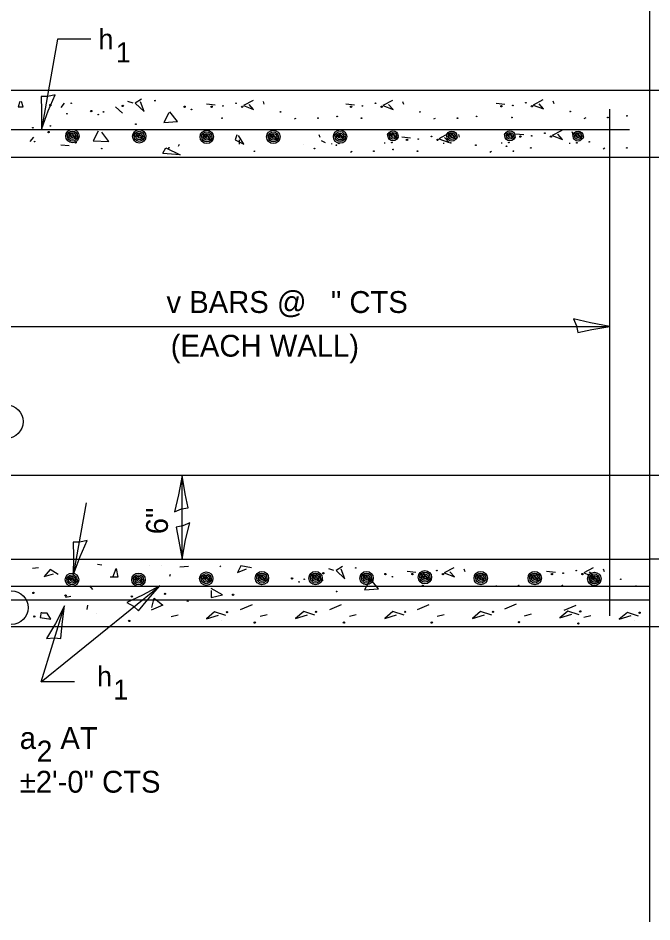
# Model space of a CAD drawing. Extents: x 2133490 to 2172050, y 2138301 to 2145980.
# Drawn here: x 2160556.9 to 2160730.9, y 2145234 to 2145482.2 of the extents above; entities that cross this region are included whole.
import ezdxf

# ---------------------------------------------------------------- set-up
doc = ezdxf.new("R2010")
doc.units = 0
for name, color, linetype in [('Level 40', 7, 'Continuous'), ('Level 63', 7, 'Continuous'), ('ROW_PR_Notes', 7, 'Continuous')]:
    doc.layers.add(name, color=color, linetype=linetype)

msp = doc.modelspace()

# ---------------------------------------------------------------- linework, layer by layer
at = {"layer": 'Level 40'}
for p, q in [((2160730.39, 2145234.05), (2160730.39, 2145634.68)), ((2160651.18, 2145443.99), (2160697.18, 2145443.99)), ((2160697.18, 2145443.99), (2160740.6, 2145443.99)), ((2160697.18, 2145333.59), (2160720.18, 2145333.59)), ((2160902.07, 2145333.59), (2160730.32, 2145333.59))]:
    msp.add_line(p, q, dxfattribs=at)
for centre, radius in [((2160571.47, 2145458.78), 0.092), ((2160594.46, 2145459.5), 0.092), ((2160616.72, 2145458.78), 0.092), ((2160655.02, 2145458.78), 0.092), ((2160696.31, 2145458.93), 0.092), ((2160565.73, 2145458.3), 0.184), ((2160576.98, 2145456.63), 0.184), ((2160580.33, 2145456.39), 0.092), ((2160585.6, 2145458.06), 0.184), ((2160602.6, 2145457.82), 0.184), ((2160604.51, 2145457.11), 0.092), ((2160610.02, 2145457.82), 0.184), ((2160613.13, 2145458.06), 0.092), ((2160618.4, 2145457.82), 0.184), ((2160628.93, 2145456.39), 0.092), ((2160648.32, 2145457.82), 0.184), ((2160651.43, 2145458.06), 0.092), ((2160656.7, 2145457.82), 0.184), ((2160667.23, 2145456.39), 0.092), ((2160689.6, 2145457.97), 0.184), ((2160692.72, 2145458.21), 0.092), ((2160697.98, 2145457.97), 0.184), ((2160708.52, 2145456.54), 0.092), ((2160570.28, 2145455.91), 0.092), ((2160578.9, 2145455.67), 0.092), ((2160612.89, 2145454.71), 0.092), ((2160639.23, 2145454.71), 0.092), ((2160644.5, 2145455.19), 0.092), ((2160651.19, 2145454.71), 0.092), ((2160677.53, 2145454.71), 0.092), ((2160682.8, 2145455.19), 0.092), ((2160692.48, 2145454.86), 0.092), ((2160718.81, 2145454.86), 0.092), ((2160724.08, 2145455.34), 0.092), ((2160560.94, 2145452.08), 0.092), ((2160565.73, 2145452.56), 0.092), ((2160571.79, 2145449.79), 1.84), ((2160590.13, 2145449.71), 1.84), ((2160589.19, 2145453.04), 0.092), ((2160608.7, 2145449.55), 1.84), ((2160626.96, 2145449.55), 1.84), ((2160645.29, 2145449.63), 1.84), ((2160565.25, 2145450.88), 0.184), ((2160570.8, 2145450.12), 0.46), ((2160571.79, 2145449.79), 1.38), ((2160571.79, 2145449.79), 0.92), ((2160571.46, 2145450.12), 0.46), ((2160571.79, 2145449.79), 0.46), ((2160572.79, 2145449.45), 0.46), ((2160589.13, 2145450.04), 0.46), ((2160590.13, 2145449.71), 1.38), ((2160590.13, 2145449.71), 0.92), ((2160589.79, 2145450.04), 0.46), ((2160590.13, 2145449.71), 0.46), ((2160591.12, 2145449.37), 0.46), ((2160607.7, 2145449.88), 0.46), ((2160608.7, 2145449.55), 1.38), ((2160608.7, 2145449.55), 0.92), ((2160608.37, 2145449.88), 0.46), ((2160608.7, 2145449.55), 0.46), ((2160609.7, 2145449.21), 0.46), ((2160625.96, 2145449.88), 0.46), ((2160626.96, 2145449.55), 1.38), ((2160626.96, 2145449.55), 0.92), ((2160626.62, 2145449.88), 0.46), ((2160626.96, 2145449.55), 0.46), ((2160627.95, 2145449.21), 0.46), ((2160644.29, 2145449.96), 0.46), ((2160645.29, 2145449.63), 1.38), ((2160645.29, 2145449.63), 0.92), ((2160644.96, 2145449.96), 0.46), ((2160645.29, 2145449.63), 0.46), ((2160646.29, 2145449.29), 0.46), ((2160658.82, 2145450.18), 0.46), ((2160659.82, 2145449.85), 1.38), ((2160659.82, 2145449.85), 0.92), ((2160659.49, 2145450.18), 0.46), ((2160659.82, 2145449.85), 0.46), ((2160660.82, 2145449.52), 0.46), ((2160663.67, 2145448.73), 0.184), ((2160666.78, 2145448.97), 0.092), ((2160670.38, 2145449.69), 0.092), ((2160672.05, 2145448.73), 0.184), ((2160674.99, 2145450.11), 0.46), ((2160675.99, 2145449.78), 1.38), ((2160675.99, 2145449.78), 0.92), ((2160675.66, 2145450.11), 0.46), ((2160675.99, 2145449.78), 0.46), ((2160676.99, 2145449.44), 0.46), ((2160690.94, 2145450.18), 0.46), ((2160691.94, 2145449.85), 1.38), ((2160691.94, 2145449.85), 0.92), ((2160691.6, 2145450.18), 0.46), ((2160691.94, 2145449.85), 0.46), ((2160692.93, 2145449.52), 0.46), ((2160694.82, 2145449.62), 0.184), ((2160697.93, 2145449.86), 0.092), ((2160701.52, 2145450.58), 0.092), ((2160703.2, 2145449.62), 0.184), ((2160709.64, 2145450.11), 0.46), ((2160710.64, 2145449.78), 1.38), ((2160710.64, 2145449.78), 0.92), ((2160710.31, 2145450.11), 0.46), ((2160710.64, 2145449.78), 0.46), ((2160711.64, 2145449.44), 0.46), ((2160561.42, 2145448.25), 0.092), ((2160572.67, 2145448.01), 0.184), ((2160579.85, 2145446.33), 0.092), ((2160598.29, 2145446.57), 0.092), ((2160638.27, 2145446.33), 0.092), ((2160644.28, 2145447.29), 0.092), ((2160644.97, 2145447.77), 0.092), ((2160659.5, 2145447.99), 0.092), ((2160675.67, 2145447.92), 0.092), ((2160682.59, 2145447.29), 0.092), ((2160690.99, 2145446.99), 0.092), ((2160691.62, 2145447.99), 0.092), ((2160697.69, 2145446.51), 0.092), ((2160710.32, 2145447.92), 0.092), ((2160713.73, 2145448.19), 0.092), ((2160724.03, 2145446.51), 0.092), ((2160621.75, 2145445.61), 0.092), ((2160654.58, 2145445.62), 0.092), ((2160659.85, 2145446.1), 0.092), ((2160666.54, 2145445.62), 0.092), ((2160692.88, 2145445.62), 0.092), ((2160553.66, 2145371.39), 4.6), ((2160571.68, 2145327.99), 1.84), ((2160589.94, 2145327.99), 1.84), ((2160608.55, 2145328.28), 1.84), ((2160608.55, 2145328.28), 1.38), ((2160623.84, 2145328.44), 1.84), ((2160623.84, 2145328.44), 1.38), ((2160638.56, 2145328.44), 1.84), ((2160638.56, 2145328.44), 1.38), ((2160640.73, 2145329.77), 0.184), ((2160649.59, 2145331.21), 0.092), ((2160652.57, 2145328.44), 1.84), ((2160652.57, 2145328.44), 1.38), ((2160657.73, 2145329.54), 0.184), ((2160665.16, 2145329.54), 0.184), ((2160668.59, 2145328.68), 1.84), ((2160668.59, 2145328.68), 1.38), ((2160668.27, 2145329.77), 0.092), ((2160671.86, 2145330.49), 0.092), ((2160673.53, 2145329.54), 0.184), ((2160683.91, 2145328.44), 1.84), ((2160683.91, 2145328.44), 1.38), ((2160698.74, 2145328.44), 1.84), ((2160698.74, 2145328.44), 1.38), ((2160703.46, 2145329.54), 0.184), ((2160706.57, 2145329.77), 0.092), ((2160710.16, 2145330.49), 0.092), ((2160711.84, 2145329.54), 0.184), ((2160715.12, 2145328.21), 1.84), ((2160570.69, 2145328.33), 0.46), ((2160571.68, 2145327.99), 1.38), ((2160571.68, 2145327.99), 0.92), ((2160571.35, 2145328.33), 0.46), ((2160571.68, 2145327.99), 0.46), ((2160572.68, 2145327.66), 0.46), ((2160588.94, 2145328.33), 0.46), ((2160589.94, 2145327.99), 1.38), ((2160589.94, 2145327.99), 0.92), ((2160589.6, 2145328.33), 0.46), ((2160589.94, 2145327.99), 0.46), ((2160590.93, 2145327.66), 0.46), ((2160607.55, 2145328.61), 0.46), ((2160608.55, 2145328.28), 0.92), ((2160608.22, 2145328.61), 0.46), ((2160608.55, 2145328.28), 0.46), ((2160609.55, 2145327.94), 0.46), ((2160622.85, 2145328.77), 0.46), ((2160623.84, 2145328.44), 0.92), ((2160623.51, 2145328.77), 0.46), ((2160623.84, 2145328.44), 0.46), ((2160624.84, 2145328.11), 0.46), ((2160632.12, 2145328.34), 0.184), ((2160634.03, 2145327.38), 0.092), ((2160635.47, 2145328.1), 0.092), ((2160637.57, 2145328.77), 0.46), ((2160638.56, 2145328.44), 0.92), ((2160638.23, 2145328.77), 0.46), ((2160638.56, 2145328.44), 0.46), ((2160639.56, 2145328.11), 0.46), ((2160651.57, 2145328.77), 0.46), ((2160652.57, 2145328.44), 0.92), ((2160652.24, 2145328.77), 0.46), ((2160652.57, 2145328.44), 0.46), ((2160653.57, 2145328.11), 0.46), ((2160659.65, 2145328.82), 0.092), ((2160667.6, 2145329.01), 0.46), ((2160668.59, 2145328.68), 0.92), ((2160668.26, 2145329.01), 0.46), ((2160668.59, 2145328.68), 0.46), ((2160669.59, 2145328.35), 0.46), ((2160682.91, 2145328.77), 0.46), ((2160683.91, 2145328.44), 0.92), ((2160683.57, 2145328.77), 0.46), ((2160683.91, 2145328.44), 0.46), ((2160684.07, 2145328.1), 0.092), ((2160684.9, 2145328.11), 0.46), ((2160697.75, 2145328.77), 0.46), ((2160698.74, 2145328.44), 0.92), ((2160698.41, 2145328.77), 0.46), ((2160698.74, 2145328.44), 0.46), ((2160699.74, 2145328.11), 0.46), ((2160714.13, 2145328.54), 0.46), ((2160715.12, 2145328.21), 1.38), ((2160715.12, 2145328.21), 0.92), ((2160714.79, 2145328.54), 0.46), ((2160715.12, 2145328.21), 0.46), ((2160716.12, 2145327.87), 0.46), ((2160722.37, 2145328.1), 0.092), ((2160555.03, 2145320.31), 4.6), ((2160644.33, 2145324.75), 0.092), ((2160668.03, 2145326.42), 0.092), ((2160694.36, 2145326.42), 0.092), ((2160699.63, 2145326.9), 0.092), ((2160706.33, 2145326.42), 0.092), ((2160561.06, 2145324.35), 0.184), ((2160569.92, 2145323.63), 0.184), ((2160588.11, 2145323.39), 0.184), ((2160597.21, 2145324.11), 0.184), ((2160603.44, 2145322.2), 0.184), ((2160615.89, 2145323.87), 0.184), ((2160561.3, 2145317.89), 0.184), ((2160614.21, 2145319.08), 0.184), ((2160638.68, 2145319.17), 0.184), ((2160663.16, 2145319.17), 0.184), ((2160687.26, 2145319.17), 0.184), ((2160711.25, 2145319.3), 0.184), ((2160727.56, 2145318.93), 0.184), ((2160587.4, 2145316.69), 0.184), ((2160621.87, 2145316.21), 0.184), ((2160646.35, 2145316.21), 0.184), ((2160670.45, 2145316.21), 0.184), ((2160694.44, 2145316.33), 0.184), ((2160710.75, 2145315.97), 0.184)]:
    msp.add_circle(centre, radius, dxfattribs=at)
at = {"layer": 'Level 63'}
msp.add_line((2160601.91, 2145333.59), (2160601.91, 2145356.59), dxfattribs=at)
for points in [[(2160567.09, 2145461.1), (2160565.05, 2145460.64), (2160563.18, 2145460.66), (2160563.3, 2145456.71), (2160563.27, 2145451.63), (2160565.16, 2145456.71)], [(2160709.42, 2145399.6), (2160710.23, 2145397.68), (2160710.54, 2145395.83), (2160714.41, 2145396.64), (2160719.41, 2145397.51), (2160714.08, 2145398.48)], [(2160599.82, 2145346.59), (2160601.74, 2145347.41), (2160603.58, 2145347.72), (2160602.78, 2145351.59), (2160601.91, 2145356.59), (2160600.94, 2145351.26)], [(2160604, 2145343.59), (2160602.08, 2145342.78), (2160600.24, 2145342.46), (2160601.04, 2145338.59), (2160601.91, 2145333.59), (2160602.88, 2145338.93)], [(2160575.86, 2145338.75), (2160573.82, 2145338.29), (2160571.96, 2145338.3), (2160572.07, 2145334.35), (2160572.04, 2145329.28), (2160573.93, 2145334.36)], [(2160586.74, 2145321.69), (2160588.58, 2145320.71), (2160589.98, 2145319.47), (2160592.49, 2145322.53), (2160595.83, 2145326.35), (2160591.07, 2145323.75)], [(2160564.66, 2145311.84), (2160566.74, 2145312.05), (2160568.59, 2145311.81), (2160568.96, 2145315.75), (2160569.61, 2145320.78), (2160567.11, 2145315.97)]]:
    msp.add_lwpolyline(points, close=True, dxfattribs=at)
at = {"layer": 'ROW_PR_Notes'}
for p, q in [((2160477.28, 2145462.39), (2160835.41, 2145462.39)), ((2160557.35, 2145459.26), (2160556.87, 2145457.82)), ((2160558.31, 2145457.82), (2160557.83, 2145459.26)), ((2160569.56, 2145458.78), (2160568.6, 2145457.58)), ((2160588.47, 2145458.78), (2160587.04, 2145459.26)), ((2160590.8, 2145459.9), (2160589.04, 2145458.84)), ((2160589.04, 2145458.84), (2160591.5, 2145456.56)), ((2160591.5, 2145456.56), (2160590.45, 2145459.19)), ((2160621.39, 2145459.55), (2160618.75, 2145458.14)), ((2160624.15, 2145459.26), (2160624.38, 2145458.54)), ((2160659.69, 2145459.55), (2160657.05, 2145458.14)), ((2160662.45, 2145459.26), (2160662.69, 2145458.54)), ((2160690.56, 2145458.45), (2160688.17, 2145458.69)), ((2160700.97, 2145459.7), (2160698.33, 2145458.29)), ((2160703.73, 2145459.41), (2160703.97, 2145458.69)), ((2160556.87, 2145457.82), (2160558.31, 2145457.82)), ((2160585.53, 2145456.03), (2160583.59, 2145457.79)), ((2160600.68, 2145453.75), (2160598.53, 2145456.39)), ((2160610.98, 2145458.3), (2160608.58, 2145458.54)), ((2160618.75, 2145458.14), (2160621.56, 2145457.09)), ((2160621.56, 2145457.09), (2160620.33, 2145458.49)), ((2160649.28, 2145458.3), (2160646.88, 2145458.54)), ((2160657.05, 2145458.14), (2160659.87, 2145457.09)), ((2160659.87, 2145457.09), (2160658.63, 2145458.49)), ((2160698.33, 2145458.29), (2160701.15, 2145457.23)), ((2160701.15, 2145457.23), (2160699.92, 2145458.64)), ((2160719.41, 2145318.07), (2160719.41, 2145457.18)), ((2160598.29, 2145456.15), (2160596.85, 2145453.51)), ((2160596.85, 2145453.51), (2160600.68, 2145453.75)), ((2160632.76, 2145454.47), (2160633.24, 2145454.71)), ((2160671.07, 2145454.47), (2160671.54, 2145454.71)), ((2160712.35, 2145454.62), (2160712.83, 2145454.86)), ((2160724.75, 2145451.48), (2160460.92, 2145451.48)), ((2160706.19, 2145451.35), (2160703.55, 2145449.94)), ((2160560.22, 2145448.25), (2160561.18, 2145449.44)), ((2160578.9, 2145451.12), (2160577.46, 2145448.49)), ((2160581.77, 2145448.25), (2160579.85, 2145450.88)), ((2160616.96, 2145450.16), (2160616.48, 2145448.73)), ((2160618.88, 2145447.53), (2160617.44, 2145449.92)), ((2160639.5, 2145450.17), (2160639.74, 2145449.45)), ((2160664.63, 2145449.21), (2160662.24, 2145449.45)), ((2160675.04, 2145450.45), (2160672.4, 2145449.04)), ((2160672.4, 2145449.04), (2160675.22, 2145447.99)), ((2160675.22, 2145447.99), (2160673.99, 2145449.4)), ((2160677.8, 2145450.17), (2160678.04, 2145449.45)), ((2160695.78, 2145450.1), (2160693.38, 2145450.34)), ((2160703.55, 2145449.94), (2160706.36, 2145448.88)), ((2160706.36, 2145448.88), (2160705.13, 2145450.29)), ((2160708.95, 2145451.06), (2160709.18, 2145450.34)), ((2160570.94, 2145447.06), (2160568.65, 2145447.24)), ((2160577.46, 2145448.49), (2160581.77, 2145448.25)), ((2160596.6, 2145445.13), (2160597.48, 2145446.54)), ((2160597.48, 2145446.54), (2160601.35, 2145444.6)), ((2160600.92, 2145447.05), (2160601.16, 2145447.53)), ((2160616.48, 2145448.73), (2160618.88, 2145447.53)), ((2160617.68, 2145447.53), (2160617.68, 2145448.73)), ((2160635.16, 2145447.53), (2160635.16, 2145447.53)), ((2160641.25, 2145447.94), (2160640.2, 2145448.47)), ((2160643.06, 2145447.53), (2160643.06, 2145447.77)), ((2160657.59, 2145447.75), (2160657.59, 2145447.99)), ((2160673.76, 2145447.68), (2160673.76, 2145447.92)), ((2160689.71, 2145447.75), (2160689.71, 2145447.99)), ((2160708.41, 2145447.68), (2160708.41, 2145447.92)), ((2160717.56, 2145446.27), (2160718.04, 2145446.51)), ((2160455.77, 2145443.99), (2160730.03, 2145443.99)), ((2160601.35, 2145444.6), (2160596.6, 2145444.96)), ((2160648.12, 2145445.38), (2160648.59, 2145445.62)), ((2160686.42, 2145445.38), (2160686.9, 2145445.62)), ((2160536.24, 2145397.51), (2160719.41, 2145397.51)), ((2160624.94, 2145397.51), (2160627.13, 2145397.51)), ((2160810.45, 2145356.59), (2160326.97, 2145356.59)), ((2160575.58, 2145349.06), (2160572.04, 2145329.28)), ((2160455.44, 2145333.59), (2160730.39, 2145333.59)), ((2160579.89, 2145331.98), (2160578.7, 2145332.15)), ((2160562.5, 2145331.29), (2160560.82, 2145331.05)), ((2160565.7, 2145330.78), (2160563.99, 2145328.9)), ((2160567.92, 2145329.41), (2160565.7, 2145330.78)), ((2160582.85, 2145328.66), (2160583.8, 2145331.05)), ((2160583.8, 2145331.05), (2160584.28, 2145328.66)), ((2160592.89, 2145331.81), (2160592.89, 2145331.81)), ((2160596.25, 2145332.01), (2160596.25, 2145332.01)), ((2160603.66, 2145331.64), (2160601.26, 2145331.46)), ((2160612.29, 2145331.53), (2160612.53, 2145331.77)), ((2160618.02, 2145331.81), (2160617.17, 2145329.93)), ((2160617.17, 2145329.93), (2160619.56, 2145330.95)), ((2160620.93, 2145331.29), (2160618.02, 2145331.81)), ((2160643.61, 2145330.49), (2160642.17, 2145330.97)), ((2160645.94, 2145331.61), (2160644.18, 2145330.55)), ((2160644.18, 2145330.55), (2160646.64, 2145328.27)), ((2160646.64, 2145328.27), (2160645.59, 2145330.9)), ((2160666.11, 2145330.01), (2160663.72, 2145330.25)), ((2160676.52, 2145331.26), (2160673.89, 2145329.85)), ((2160673.89, 2145329.85), (2160676.7, 2145328.8)), ((2160676.7, 2145328.8), (2160675.47, 2145330.2)), ((2160679.28, 2145330.97), (2160679.52, 2145330.25)), ((2160704.42, 2145330.01), (2160702.02, 2145330.25)), ((2160714.83, 2145331.26), (2160712.19, 2145329.85)), ((2160712.19, 2145329.85), (2160715, 2145328.8)), ((2160715, 2145328.8), (2160713.77, 2145330.2)), ((2160717.58, 2145330.97), (2160717.82, 2145330.25)), ((2160563.99, 2145328.9), (2160566.56, 2145329.58)), ((2160584.28, 2145328.66), (2160582.13, 2145328.66)), ((2160598.65, 2145329.38), (2160598.41, 2145328.9)), ((2160640.66, 2145327.74), (2160638.73, 2145329.5)), ((2160653.43, 2145327.86), (2160651.99, 2145325.23)), ((2160655.82, 2145325.46), (2160653.66, 2145328.1)), ((2160730.39, 2145326.14), (2160460.31, 2145326.14)), ((2160576.47, 2145326.34), (2160577.33, 2145325.31)), ((2160613.01, 2145323.87), (2160609.9, 2145325.55)), ((2160609.9, 2145325.07), (2160609.9, 2145323.15)), ((2160651.99, 2145325.23), (2160655.82, 2145325.46)), ((2160687.9, 2145326.18), (2160688.38, 2145326.42)), ((2160726.2, 2145326.18), (2160726.68, 2145326.42)), ((2160730.39, 2145322.38), (2160459.73, 2145322.38)), ((2160571.35, 2145323.39), (2160569.92, 2145323.15)), ((2160591.46, 2145322.43), (2160591.46, 2145322.43)), ((2160593.57, 2145320.35), (2160594.25, 2145322.92)), ((2160594.25, 2145322.92), (2160596.65, 2145321.04)), ((2160609.9, 2145323.15), (2160613.01, 2145323.87)), ((2160575.96, 2145321.04), (2160575.79, 2145319.84)), ((2160596.65, 2145321.04), (2160593.4, 2145319.67)), ((2160621.12, 2145321.13), (2160617.87, 2145319.76)), ((2160645.6, 2145321.13), (2160642.35, 2145319.76)), ((2160669.7, 2145321.13), (2160666.45, 2145319.76)), ((2160693.69, 2145321.25), (2160690.44, 2145319.88)), ((2160710, 2145320.88), (2160706.75, 2145319.51)), ((2160563.21, 2145319.08), (2160562.97, 2145317.65)), ((2160562.97, 2145317.65), (2160565.85, 2145317.17)), ((2160564.89, 2145318.84), (2160563.45, 2145318.84)), ((2160565.85, 2145317.17), (2160564.89, 2145318.84)), ((2160578.3, 2145318.84), (2160578.3, 2145318.84)), ((2160598.89, 2145317.89), (2160600.8, 2145318.36)), ((2160610.84, 2145319.16), (2160608.62, 2145317.27)), ((2160608.62, 2145317.27), (2160611.87, 2145318.3)), ((2160613.92, 2145318.13), (2160610.84, 2145319.16)), ((2160623.36, 2145317.98), (2160625.28, 2145318.45)), ((2160635.31, 2145319.25), (2160633.09, 2145317.36)), ((2160633.09, 2145317.36), (2160636.34, 2145318.39)), ((2160638.39, 2145318.22), (2160635.31, 2145319.25)), ((2160647.84, 2145317.98), (2160649.75, 2145318.45)), ((2160659.79, 2145319.25), (2160657.57, 2145317.36)), ((2160657.57, 2145317.36), (2160660.81, 2145318.39)), ((2160662.87, 2145318.22), (2160659.79, 2145319.25)), ((2160671.94, 2145317.98), (2160673.86, 2145318.45)), ((2160683.89, 2145319.25), (2160681.67, 2145317.36)), ((2160681.67, 2145317.36), (2160684.92, 2145318.39)), ((2160686.97, 2145318.22), (2160683.89, 2145319.25)), ((2160695.93, 2145318.1), (2160697.84, 2145318.58)), ((2160707.88, 2145319.37), (2160705.66, 2145317.49)), ((2160705.66, 2145317.49), (2160708.9, 2145318.51)), ((2160710.96, 2145318.34), (2160707.88, 2145319.37)), ((2160712.24, 2145317.73), (2160714.16, 2145318.21)), ((2160724.19, 2145319), (2160721.97, 2145317.12)), ((2160721.97, 2145317.12), (2160725.22, 2145318.15)), ((2160727.27, 2145317.98), (2160724.19, 2145319)), ((2160477.28, 2145315.19), (2160877.41, 2145315.19)), ((2160612.77, 2145316.93), (2160612.77, 2145316.93)), ((2160637.25, 2145317.02), (2160637.25, 2145317.02)), ((2160661.72, 2145317.02), (2160661.72, 2145317.02)), ((2160685.83, 2145317.02), (2160685.83, 2145317.02)), ((2160709.81, 2145317.14), (2160709.81, 2145317.14)), ((2160726.13, 2145316.78), (2160726.13, 2145316.78))]:
    msp.add_line(p, q, dxfattribs=at)
for points in [[(2160576.89, 2145476.39), (2160567.69, 2145476.39), (2160563.27, 2145451.63)], [(2160572.39, 2145299.98), (2160563.19, 2145299.98), (2160595.83, 2145326.35)], [(2160572.39, 2145299.98), (2160563.19, 2145299.98), (2160569.61, 2145320.78)]]:
    msp.add_lwpolyline(points, dxfattribs=at)

# ---------------------------------------------------------------- texts
at = {"layer": 'Level 63'}
for s, height, p in [('      v BARS @   " CTS', 6, (2160584.25, 2145401.22)), ('(EACH WALL)', 6, (2160598.78, 2145389.22)), ('a   AT', 6, (2160557.33, 2145281.53)), ('2', 5.8, (2160561.98, 2145278.01)), ('±2\'-0" CTS', 6, (2160557.33, 2145269.53))]:
    msp.add_text(s, height=height, dxfattribs=at).set_placement(p)
msp.add_text('6"', height=6, rotation=90, dxfattribs=at).set_placement((2160598.02, 2145340.47))
at = {"layer": 'ROW_PR_Notes'}
for s, p in [(' h ', (2160576.89, 2145473.63)), ('1', (2160583.72, 2145470)), ('h ', (2160578.55, 2145298.68)), ('1', (2160583.02, 2145295.06))]:
    msp.add_text(s, height=5.52, dxfattribs=at).set_placement(p)

doc.saveas('drawing.dxf')
